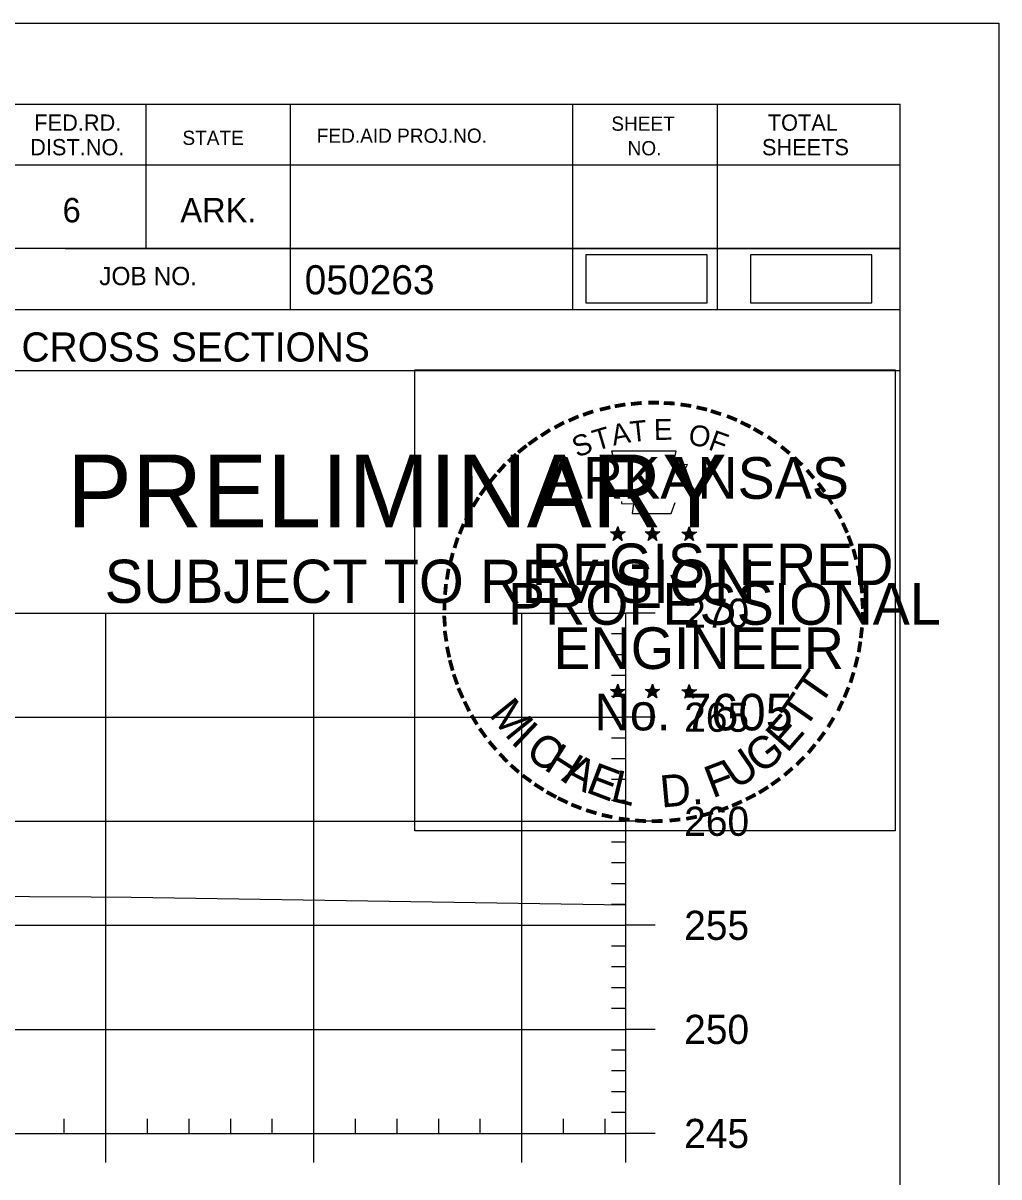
# Model space of a CAD drawing. Extents: x 1365647 to 1367999, y 387113 to 400173.
# Drawn here: x 1366010.1 to 1366057, y 393504.1 to 393559.5 of the extents above; entities that cross this region are included whole.
import ezdxf

# ---------------------------------------------------------------- set-up
doc = ezdxf.new("R2010")
doc.units = 0
for name, color, linetype in [('R_Axis', 7, 'Continuous'), ('R_Axis Annot', 7, 'Continuous'), ('R_Border', 7, 'Continuous'), ('R_Border PE', 7, 'Continuous'), ('R_Border Prem', 7, 'Continuous'), ('R_Detour', 7, 'Continuous'), ('R_Exist Surface', 7, 'Continuous'), ('R_Grid', 7, 'Continuous'), ('R_No Plot', 7, 'Continuous')]:
    doc.layers.add(name, color=color, linetype=linetype)

msp = doc.modelspace()

# ---------------------------------------------------------------- linework, layer by layer
at = {"layer": 'R_Axis'}
for p, q in [((1366039.095, 393506.181), (1366039.095, 393531.181)), ((1366040.495, 393531.181), (1366039.095, 393531.181)), ((1366039.095, 393530.181), (1366038.395, 393530.181)), ((1366039.095, 393529.181), (1366038.395, 393529.181)), ((1366039.095, 393528.181), (1366038.395, 393528.181)), ((1366039.095, 393527.181), (1366038.395, 393527.181)), ((1366040.495, 393526.181), (1366039.095, 393526.181)), ((1366039.095, 393525.181), (1366038.395, 393525.181)), ((1366039.095, 393524.181), (1366038.395, 393524.181)), ((1366039.095, 393523.181), (1366038.395, 393523.181)), ((1366039.095, 393522.181), (1366038.395, 393522.181)), ((1366040.495, 393521.181), (1366039.095, 393521.181)), ((1366039.095, 393520.181), (1366038.395, 393520.181)), ((1366039.095, 393519.181), (1366038.395, 393519.181)), ((1366039.095, 393518.181), (1366038.395, 393518.181)), ((1366039.095, 393517.181), (1366038.395, 393517.181)), ((1366040.495, 393516.181), (1366039.095, 393516.181)), ((1366039.095, 393515.181), (1366038.395, 393515.181)), ((1366039.095, 393514.181), (1366038.395, 393514.181)), ((1366039.095, 393513.181), (1366038.395, 393513.181)), ((1366039.095, 393512.181), (1366038.395, 393512.181)), ((1366040.495, 393511.181), (1366039.095, 393511.181)), ((1366039.095, 393510.181), (1366038.395, 393510.181)), ((1366039.095, 393509.181), (1366038.395, 393509.181)), ((1366039.095, 393508.181), (1366038.395, 393508.181)), ((1366039.095, 393507.181), (1366038.395, 393507.181)), ((1366012.095, 393506.181), (1366012.095, 393506.881)), ((1366016.095, 393506.181), (1366016.095, 393506.881)), ((1366018.095, 393506.181), (1366018.095, 393506.881)), ((1366020.095, 393506.181), (1366020.095, 393506.881)), ((1366022.095, 393506.181), (1366022.095, 393506.881)), ((1366026.095, 393506.181), (1366026.095, 393506.881)), ((1366028.095, 393506.181), (1366028.095, 393506.881)), ((1366030.095, 393506.181), (1366030.095, 393506.881)), ((1366032.095, 393506.181), (1366032.095, 393506.881)), ((1366036.095, 393506.181), (1366036.095, 393506.881)), ((1366038.095, 393506.181), (1366038.095, 393506.881)), ((1365749.095, 393506.181), (1366039.095, 393506.181)), ((1366014.095, 393504.781), (1366014.095, 393506.181)), ((1366024.095, 393504.781), (1366024.095, 393506.181)), ((1366034.095, 393504.781), (1366034.095, 393506.181)), ((1366039.095, 393504.781), (1366039.095, 393506.181)), ((1366040.495, 393506.181), (1366039.095, 393506.181))]:
    msp.add_line(p, q, dxfattribs=at)
at = {"layer": 'R_Border'}
for p, q in [((1365736.095, 393555.641), (1366052.275, 393555.641)), ((1366016.015, 393555.641), (1366016.015, 393548.701)), ((1366022.955, 393555.641), (1366022.955, 393545.761)), ((1366036.535, 393555.641), (1366036.535, 393545.761)), ((1366043.475, 393555.641), (1366043.475, 393545.761)), ((1366052.275, 393350.181), (1366052.275, 393555.641)), ((1366052.275, 393552.701), (1366009.175, 393552.701)), ((1366052.275, 393552.721), (1366052.275, 393552.721)), ((1366052.275, 393548.701), (1366009.175, 393548.701)), ((1366012.135, 393548.701), (1366052.275, 393548.701)), ((1366052.275, 393545.761), (1365970.015, 393545.761)), ((1366009.175, 393542.841), (1366052.275, 393542.841))]:
    msp.add_line(p, q, dxfattribs=at)
at = {"layer": 'R_Border PE'}
for p, q in [((1366038.356, 393535.087), (1366038.705, 393534.976)), ((1366038.356, 393535.087), (1366038.609, 393535.042)), ((1366038.356, 393535.087), (1366038.593, 393534.965)), ((1366038.489, 393534.679), (1366038.705, 393534.976)), ((1366038.489, 393534.679), (1366038.615, 393534.923)), ((1366038.489, 393534.679), (1366038.703, 393534.896)), ((1366038.705, 393535.341), (1366038.664, 393535.089)), ((1366038.918, 393534.679), (1366038.703, 393534.893)), ((1366038.705, 393534.976), (1366038.705, 393535.341)), ((1366038.705, 393535.341), (1366038.754, 393535.091)), ((1366039.052, 393535.087), (1366038.705, 393534.976)), ((1366038.918, 393534.679), (1366038.705, 393534.976)), ((1366039.052, 393535.087), (1366038.766, 393535.038)), ((1366038.918, 393534.679), (1366038.781, 393534.97)), ((1366039.052, 393535.087), (1366038.848, 393534.985)), ((1366040.026, 393535.087), (1366040.375, 393534.976)), ((1366040.026, 393535.087), (1366040.279, 393535.042)), ((1366040.026, 393535.087), (1366040.263, 393534.965)), ((1366040.159, 393534.679), (1366040.375, 393534.976)), ((1366040.159, 393534.679), (1366040.285, 393534.923)), ((1366040.159, 393534.679), (1366040.373, 393534.896)), ((1366040.375, 393535.341), (1366040.334, 393535.089)), ((1366040.588, 393534.679), (1366040.373, 393534.893)), ((1366040.375, 393534.976), (1366040.375, 393535.341)), ((1366040.375, 393535.341), (1366040.424, 393535.091)), ((1366040.722, 393535.087), (1366040.375, 393534.976)), ((1366040.588, 393534.679), (1366040.375, 393534.976)), ((1366040.722, 393535.087), (1366040.436, 393535.038)), ((1366040.588, 393534.679), (1366040.451, 393534.97)), ((1366040.722, 393535.087), (1366040.518, 393534.985)), ((1366041.79, 393535.075), (1366042.139, 393534.964)), ((1366041.79, 393535.075), (1366042.043, 393535.03)), ((1366041.79, 393535.075), (1366042.027, 393534.953)), ((1366041.923, 393534.667), (1366042.139, 393534.964)), ((1366041.923, 393534.667), (1366042.049, 393534.911)), ((1366041.923, 393534.667), (1366042.137, 393534.884)), ((1366042.139, 393535.329), (1366042.098, 393535.077)), ((1366042.352, 393534.667), (1366042.137, 393534.881)), ((1366042.139, 393534.964), (1366042.139, 393535.329)), ((1366042.139, 393535.329), (1366042.188, 393535.079)), ((1366042.486, 393535.075), (1366042.139, 393534.964)), ((1366042.352, 393534.667), (1366042.139, 393534.964)), ((1366042.486, 393535.075), (1366042.2, 393535.026)), ((1366042.352, 393534.667), (1366042.215, 393534.958)), ((1366042.486, 393535.075), (1366042.282, 393534.973)), ((1366038.701, 393527.768), (1366038.66, 393527.516)), ((1366038.701, 393527.403), (1366038.701, 393527.768)), ((1366038.701, 393527.768), (1366038.75, 393527.518)), ((1366040.37, 393527.768), (1366040.329, 393527.516)), ((1366040.37, 393527.403), (1366040.37, 393527.768)), ((1366040.37, 393527.768), (1366040.419, 393527.518)), ((1366042.137, 393527.758), (1366042.096, 393527.506)), ((1366042.137, 393527.393), (1366042.137, 393527.758)), ((1366042.137, 393527.758), (1366042.186, 393527.508)), ((1366038.352, 393527.514), (1366038.701, 393527.403)), ((1366038.352, 393527.514), (1366038.605, 393527.469)), ((1366038.352, 393527.514), (1366038.589, 393527.392)), ((1366038.485, 393527.106), (1366038.701, 393527.403)), ((1366038.485, 393527.106), (1366038.611, 393527.35)), ((1366038.485, 393527.106), (1366038.699, 393527.323)), ((1366038.914, 393527.106), (1366038.699, 393527.32)), ((1366039.048, 393527.514), (1366038.701, 393527.403)), ((1366038.914, 393527.106), (1366038.701, 393527.403)), ((1366039.048, 393527.514), (1366038.762, 393527.465)), ((1366038.914, 393527.106), (1366038.777, 393527.397)), ((1366039.048, 393527.514), (1366038.844, 393527.412)), ((1366040.021, 393527.514), (1366040.37, 393527.403)), ((1366040.021, 393527.514), (1366040.274, 393527.469)), ((1366040.021, 393527.514), (1366040.258, 393527.392)), ((1366040.154, 393527.106), (1366040.37, 393527.403)), ((1366040.154, 393527.106), (1366040.28, 393527.35)), ((1366040.154, 393527.106), (1366040.368, 393527.323)), ((1366040.583, 393527.106), (1366040.368, 393527.32)), ((1366040.717, 393527.514), (1366040.37, 393527.403)), ((1366040.583, 393527.106), (1366040.37, 393527.403)), ((1366040.717, 393527.514), (1366040.431, 393527.465)), ((1366040.583, 393527.106), (1366040.446, 393527.397)), ((1366040.717, 393527.514), (1366040.513, 393527.412)), ((1366041.788, 393527.504), (1366042.137, 393527.393)), ((1366041.788, 393527.504), (1366042.041, 393527.459)), ((1366041.788, 393527.504), (1366042.025, 393527.382)), ((1366041.921, 393527.096), (1366042.137, 393527.393)), ((1366041.921, 393527.096), (1366042.047, 393527.34)), ((1366041.921, 393527.096), (1366042.135, 393527.313)), ((1366042.35, 393527.096), (1366042.135, 393527.31)), ((1366042.484, 393527.504), (1366042.137, 393527.393)), ((1366042.35, 393527.096), (1366042.137, 393527.393)), ((1366042.484, 393527.504), (1366042.198, 393527.455)), ((1366042.35, 393527.096), (1366042.213, 393527.387)), ((1366042.484, 393527.504), (1366042.28, 393527.402))]:
    msp.add_line(p, q, dxfattribs=at)
for points in [[(1366038.397, 393538.965), (1366038.666, 393538.138)], [(1366041.908, 393538.043), (1366042.05, 393538.327), (1366041.365, 393538.303), (1366041.513, 393538.965), (1366038.397, 393538.965)], [(1366038.889, 393536.542), (1366038.889, 393536.455), (1366039.452, 393536.436), (1366039.398, 393535.963), (1366041.268, 393535.963), (1366041.469, 393536.499)], [(1366038.705, 393535.341), (1366038.918, 393534.679), (1366038.356, 393535.087), (1366039.052, 393535.087), (1366038.489, 393534.679), (1366038.705, 393535.341)], [(1366040.375, 393535.341), (1366040.588, 393534.679), (1366040.026, 393535.087), (1366040.722, 393535.087), (1366040.159, 393534.679), (1366040.375, 393535.341)], [(1366042.139, 393535.329), (1366042.352, 393534.667), (1366041.79, 393535.075), (1366042.486, 393535.075), (1366041.923, 393534.667), (1366042.139, 393535.329)], [(1366038.701, 393527.768), (1366038.914, 393527.106), (1366038.352, 393527.514), (1366039.048, 393527.514), (1366038.485, 393527.106), (1366038.701, 393527.768)], [(1366040.37, 393527.768), (1366040.583, 393527.106), (1366040.021, 393527.514), (1366040.717, 393527.514), (1366040.154, 393527.106), (1366040.37, 393527.768)], [(1366042.137, 393527.758), (1366042.35, 393527.096), (1366041.788, 393527.504), (1366042.484, 393527.504), (1366041.921, 393527.096), (1366042.137, 393527.758)]]:
    msp.add_lwpolyline(points, dxfattribs=at)
for centre, radius in [((1366038.704, 393534.976), 0.172), ((1366038.704, 393534.976), 0.145), ((1366038.704, 393534.976), 0.116), ((1366038.704, 393534.976), 0.0991), ((1366038.704, 393534.976), 0.0747), ((1366038.704, 393534.976), 0.0495), ((1366038.704, 393534.976), 0.0296), ((1366040.374, 393534.976), 0.172), ((1366040.374, 393534.976), 0.145), ((1366040.374, 393534.976), 0.116), ((1366040.374, 393534.976), 0.0991), ((1366040.374, 393534.976), 0.0747), ((1366040.374, 393534.976), 0.0495), ((1366040.374, 393534.976), 0.0296), ((1366042.138, 393534.964), 0.172), ((1366042.138, 393534.964), 0.145), ((1366042.138, 393534.964), 0.116), ((1366042.138, 393534.964), 0.0991), ((1366042.138, 393534.964), 0.0747), ((1366042.138, 393534.964), 0.0495), ((1366042.138, 393534.964), 0.0296), ((1366038.7, 393527.403), 0.172), ((1366038.7, 393527.403), 0.145), ((1366038.7, 393527.403), 0.116), ((1366038.7, 393527.403), 0.0991), ((1366038.7, 393527.403), 0.0747), ((1366038.7, 393527.403), 0.0495), ((1366038.7, 393527.403), 0.0296), ((1366040.369, 393527.403), 0.172), ((1366040.369, 393527.403), 0.145), ((1366040.369, 393527.403), 0.116), ((1366040.369, 393527.403), 0.0991), ((1366040.369, 393527.403), 0.0747), ((1366040.369, 393527.403), 0.0495), ((1366040.369, 393527.403), 0.0296), ((1366042.136, 393527.393), 0.172), ((1366042.136, 393527.393), 0.145), ((1366042.136, 393527.393), 0.116), ((1366042.136, 393527.393), 0.0991), ((1366042.136, 393527.393), 0.0747), ((1366042.136, 393527.393), 0.0495), ((1366042.136, 393527.393), 0.0296)]:
    msp.add_circle(centre, radius, dxfattribs=at)
at = {"layer": 'R_Detour'}
for points in [[(1366037.165, 393546.092), (1366042.998, 393546.092), (1366042.998, 393548.402), (1366037.165, 393548.402)], [(1366045.079, 393546.094), (1366050.912, 393546.094), (1366050.912, 393548.404), (1366045.079, 393548.404)]]:
    msp.add_lwpolyline(points, close=True, dxfattribs=at)
at = {"layer": 'R_Exist Surface'}
msp.add_lwpolyline([(1365964.853, 393518.461), (1365968.075, 393518.389), (1365998.992, 393517.618), (1366010.431, 393517.56), (1366013.389, 393517.547), (1366015.306, 393517.526), (1366039.095, 393517.171)], dxfattribs=at)
at = {"layer": 'R_Grid'}
for p, q in [((1365749.095, 393531.181), (1366039.095, 393531.181)), ((1366014.095, 393506.181), (1366014.095, 393531.181)), ((1366024.095, 393506.181), (1366024.095, 393531.181)), ((1366034.095, 393506.181), (1366034.095, 393531.181)), ((1366039.095, 393506.181), (1366039.095, 393531.181)), ((1365749.095, 393526.181), (1366039.095, 393526.181)), ((1365749.095, 393521.181), (1366039.095, 393521.181)), ((1365749.095, 393516.181), (1366039.095, 393516.181)), ((1365749.095, 393511.181), (1366039.095, 393511.181)), ((1365749.095, 393506.181), (1366039.095, 393506.181))]:
    msp.add_line(p, q, dxfattribs=at)
at = {"layer": 'R_No Plot'}
msp.add_line((1365723.694, 393559.535), (1366057.027, 393559.535), dxfattribs=at)
for points in [[(1365723.687, 393559.535), (1366057.027, 393559.535), (1366057.027, 393346.198), (1365723.687, 393346.198)], [(1366028.946, 393542.873), (1366052.044, 393542.873), (1366052.044, 393520.723), (1366028.946, 393520.723)]]:
    msp.add_lwpolyline(points, close=True, dxfattribs=at)

# ---------------------------------------------------------------- texts
at = {"layer": 'R_Axis Annot'}
for s, p in [('270', (1366041.895, 393530.481)), ('265', (1366041.895, 393525.481)), ('260', (1366041.895, 393520.481)), ('255', (1366041.895, 393515.481)), ('250', (1366041.895, 393510.481)), ('245', (1366041.895, 393505.481))]:
    msp.add_text(s, height=1.4, dxfattribs=at).set_placement(p)
at = {"layer": 'R_Border'}
for s, height, p in [('FED.RD.', 0.7819, (1366010.655, 393554.361)), ('SHEET', 0.684, (1366038.395, 393554.361)), ('TOTAL', 0.7819, (1366045.915, 393554.361)), ('STATE', 0.684, (1366017.775, 393553.681)), ('FED.AID PROJ.NO.', 0.684, (1366024.235, 393553.781)), ('DIST.NO.', 0.7819, (1366010.455, 393553.181)), ('NO.', 0.684, (1366039.175, 393553.181)), ('SHEETS', 0.7819, (1366045.635, 393553.181)), ('6', 1.172, (1366012.015, 393549.961)), ('ARK.', 1.1723, (1366017.675, 393549.961)), ('JOB NO.', 0.8792, (1366013.775, 393546.941)), ('050263', 1.4, (1366023.651, 393546.5)), ('CROSS SECTIONS', 1.4, (1366010.038, 393543.271))]:
    msp.add_text(s, height=height, rotation=360, dxfattribs=at).set_placement(p)
at = {"layer": 'R_Border PE'}
for s, height, rotation, p in [('-', 1.6, 19.1761, (1366037.145, 393540.092)), ('-', 1.6, 13.6301, (1366037.895, 393540.333)), ('-', 1.6, 10.2193, (1366038.573, 393540.495)), ('-', 1.6, 5.8968, (1366039.302, 393540.605)), ('-', 1.6, 0.1862, (1366040.074, 393540.677)), ('-', 1.6, 357.743, (1366040.797, 393540.664)), ('-', 1.6, 352.1617, (1366041.541, 393540.608)), ('-', 1.6, 347.2049, (1366042.26, 393540.494)), ('-', 1.6, 342.3362, (1366042.895, 393540.339)), ('-', 1.6, 28.7918, (1366035.878, 393539.506)), ('-', 1.6, 24.3072, (1366036.511, 393539.823)), ('T', 1, 6.0228, (1366039.341, 393539.391)), ('E', 1, 0.8323, (1366040.446, 393539.501)), ('-', 1.6, 337.8551, (1366043.63, 393540.116)), ('-', 1.6, 334.1211, (1366044.261, 393539.845)), ('-', 1.6, 34.0636, (1366035.281, 393539.136)), ('S', 1, 21.594, (1366036.752, 393538.643)), ('T', 1, 16.4036, (1366037.666, 393538.974)), ('A', 1, 11.2132, (1366038.492, 393539.225)), ('O', 1, 350.4515, (1366042.05, 393539.291)), ('F', 1, 340.0707, (1366043.004, 393539.063)), ('-', 1.6, 329.6409, (1366044.84, 393539.562)), ('-', 1.6, 38.9507, (1366034.227, 393538.363)), ('-', 1.6, 36.2317, (1366034.703, 393538.741)), ('-', 1.6, 325.8627, (1366045.483, 393539.201)), ('-', 1.6, 320.5297, (1366046.093, 393538.775)), ('-', 1.6, 42.9622, (1366033.794, 393537.946)), ('ARKANSAS', 2, 360, (1366035.25, 393536.677)), ('-', 1.6, 315.5786, (1366046.692, 393538.287)), ('-', 1.6, 48.423, (1366033.346, 393537.468)), ('-', 1.6, 50.6142, (1366032.943, 393536.982)), ('-', 1.6, 309.8797, (1366047.261, 393537.737)), ('-', 1.6, 54.2325, (1366032.53, 393536.415)), ('-', 1.6, 306.6522, (1366047.786, 393537.135)), ('-', 1.6, 58.0706, (1366032.205, 393535.888)), ('-', 1.4, 303.6753, (1366048.272, 393536.567)), ('-', 1.6, 62.8713, (1366031.892, 393535.274)), ('-', 1.6, 299.6684, (1366048.591, 393535.96)), ('-', 1.6, 67.7743, (1366031.633, 393534.663)), ('-', 1.6, 294.6628, (1366048.915, 393535.348)), ('-', 1.6, 72.3945, (1366031.414, 393534.033)), ('DWB', 0.01, 360, (1366038.691, 393534.971)), ('DWB', 0.01, 360, (1366040.361, 393534.971)), ('DWB', 0.01, 360, (1366042.125, 393534.959)), ('-', 1.6, 290.5728, (1366049.172, 393534.771)), ('REGISTERED', 2, 360, (1366034.572, 393532.528)), ('-', 1.6, 285.1233, (1366049.406, 393534.191)), ('-', 1.6, 75.461, (1366031.217, 393533.319)), ('-', 1.6, 81.2013, (1366031.085, 393532.606)), ('-', 1.6, 280.5493, (1366049.606, 393533.449)), ('-', 1.6, 85.1863, (1366031.009, 393531.915)), ('PROFESSIONAL', 2, 360, (1366033.424, 393530.624)), ('-', 1.6, 276.5962, (1366049.768, 393532.681)), ('-', 1.6, 89.0622, (1366030.984, 393531.214)), ('-', 1.6, 274.3301, (1366049.828, 393531.959)), ('-', 1.6, 94.1959, (1366031.019, 393530.489)), ('-', 1.6, 269.9407, (1366049.862, 393531.327)), ('ENGINEER', 2, 360, (1366035.611, 393528.499)), ('-', 1.6, 263.5172, (1366049.843, 393530.661)), ('-', 1.6, 98.9479, (1366031.091, 393529.822)), ('-', 1.6, 260.9953, (1366049.772, 393530.007)), ('-', 1.6, 101.7149, (1366031.226, 393529.089)), ('-', 1.6, 105.4578, (1366031.388, 393528.494)), ('-', 1.6, 255.7626, (1366049.662, 393529.329)), ('-', 1.6, 109.0874, (1366031.603, 393527.863)), ('T', 1.54, 55.055, (1366048.42, 393526.668)), ('-', 1.6, 252.8681, (1366049.481, 393528.609)), ('-', 1.6, 114.0643, (1366031.857, 393527.267)), ('-', 1.6, 247.8887, (1366049.258, 393527.936)), ('M', 1.54, 308.9175, (1366032.472, 393526.294)), ('No. 7605', 1.757, 360, (1366037.585, 393525.548)), ('DWB', 0.01, 360, (1366038.686, 393527.399)), ('DWB', 0.01, 360, (1366040.355, 393527.397)), ('DWB', 0.01, 360, (1366042.122, 393527.388)), ('T', 1.54, 55.055, (1366047.689, 393525.548)), ('-', 1.6, 115.7289, (1366032.162, 393526.649)), ('-', 1.6, 244.6197, (1366048.996, 393527.307)), ('-', 1.6, 120.4471, (1366032.519, 393526.063)), ('I', 1.54, 316.4636, (1366033.514, 393524.974)), ('E', 1.54, 48.7313, (1366046.843, 393524.421)), ('-', 1.6, 239.0712, (1366048.602, 393526.555)), ('-', 1.6, 125.8934, (1366032.922, 393525.502)), ('-', 1.6, 233.8452, (1366048.2, 393525.902)), ('-', 1.6, 130.7181, (1366033.384, 393524.95)), ('C', 1.54, 324.0197, (1366034.187, 393524.351)), ('H', 1.54, 327.5342, (1366035.097, 393523.696)), ('G', 1.54, 38.2173, (1366045.59, 393523.401)), ('-', 1.6, 231.2538, (1366047.77, 393525.336)), ('-', 1.6, 134.2238, (1366033.901, 393524.405)), ('U', 1.54, 34.4052, (1366044.391, 393522.668)), ('-', 1.6, 225.7653, (1366047.291, 393524.772)), ('-', 1.6, 138.9338, (1366034.426, 393523.941)), ('A', 1.54, 332.5513, (1366035.951, 393523.159)), ('E', 1.54, 339.2068, (1366037.109, 393522.597)), ('F', 1.54, 20.8202, (1366043.254, 393522.274)), ('-', 1.6, 221.0851, (1366046.769, 393524.263)), ('-', 1.6, 144.6463, (1366034.982, 393523.535)), ('L', 1.54, 346.2929, (1366038.301, 393522.173)), ('D.', 1.54, 5.2602, (1366040.804, 393521.836)), ('-', 1.6, 215.7363, (1366046.22, 393523.791)), ('-', 1.6, 148.0898, (1366035.543, 393523.164)), ('-', 1.6, 151.5704, (1366036.122, 393522.839)), ('-', 1.6, 212.2491, (1366045.686, 393523.404)), ('-', 1.6, 154.6002, (1366036.644, 393522.592)), ('-', 1.6, 158.5612, (1366037.268, 393522.338)), ('-', 1.6, 204.2516, (1366044.504, 393522.739)), ('-', 1.6, 207.3568, (1366045.128, 393523.058)), ('-', 1.6, 162.7983, (1366037.955, 393522.125)), ('-', 1.6, 167.5555, (1366038.67, 393521.961)), ('-', 1.6, 195.4743, (1366043.208, 393522.224)), ('-', 1.6, 200.7184, (1366043.885, 393522.466)), ('-', 1.6, 173.1155, (1366039.442, 393521.851)), ('-', 1.6, 176.5183, (1366040.19, 393521.798)), ('-', 1.6, 181.5918, (1366040.934, 393521.817)), ('-', 1.6, 185.8167, (1366041.743, 393521.893)), ('-', 1.6, 191.2858, (1366042.479, 393522.025))]:
    msp.add_text(s, height=height, rotation=rotation, dxfattribs=at).set_placement(p)
at = {"layer": 'R_Border Prem'}
for s, height, p in [('PRELIMINARY', 3.5, (1366012.226, 393535.304)), ('DWB', 0.01, (1366012.973, 393537.153)), ('SUBJECT TO REVISION', 2.07511, (1366014.035, 393531.675))]:
    msp.add_text(s, height=height, rotation=360, dxfattribs=at).set_placement(p)

doc.saveas('drawing.dxf')
